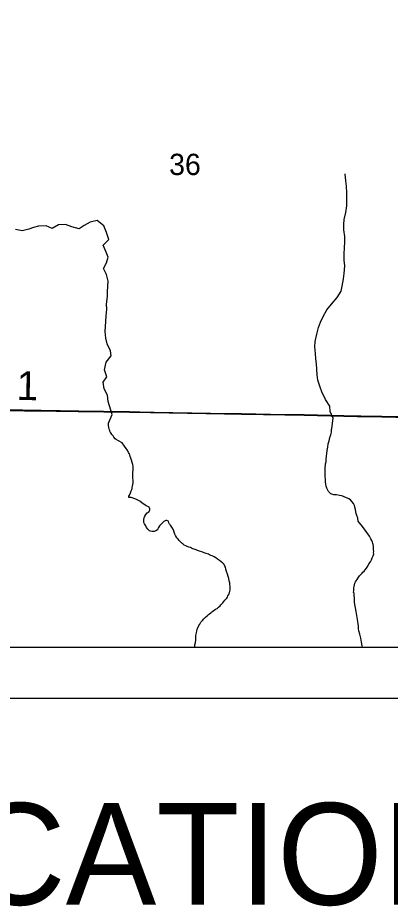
# Model space of a CAD drawing. Extents: x 0 to 34, y 0 to 22.
# Drawn here: x 4.882 to 5.615, y 13.591 to 15.338 of the extents above; entities that cross this region are included whole.
import ezdxf

# ---------------------------------------------------------------- set-up
doc = ezdxf.new("R2010")
doc.units = 0
for name, color, linetype in [('GM_X_Corporation', 7, 'Continuous'), ('GM_X_Minor_River', 7, 'Continuous'), ('GM_X_Section_Text', 7, 'Continuous'), ('GM_X_Township_Road', 7, 'Continuous'), ('GM_X_Township_Road_Text', 7, 'Continuous'), ('SH_Data', 7, 'Continuous'), ('SH_Text', 7, 'Continuous')]:
    doc.layers.add(name, color=color, linetype=linetype)

msp = doc.modelspace()

# ---------------------------------------------------------------- linework, layer by layer
at = {"layer": 'GM_X_Corporation'}
msp.add_lwpolyline([(4.7157, 15.5696), (5.726, 15.5556), (5.7061, 14.5519), (4.7065, 14.5692)], close=True, dxfattribs=at)
for points in [[(5.654, 14.5523), (5.5986, 14.5534), (5.5502, 14.5543), (5.4458, 14.5567), (5.4083, 14.5572), (5.3227, 14.5588), (5.2892, 14.5592), (5.1439, 14.5618), (5.1023, 14.5627), (5.0009, 14.564), (4.9581, 14.5646), (4.8953, 14.5655), (4.853, 14.5661)], [(4.853, 14.5661), (4.8953, 14.5655), (4.9581, 14.5646), (5.0009, 14.564), (5.1023, 14.5627), (5.1439, 14.5618), (5.2892, 14.5592), (5.3227, 14.5588), (5.4083, 14.5572), (5.4458, 14.5567), (5.5502, 14.5543), (5.5986, 14.5534), (5.654, 14.5523)], [(4.853, 14.5661), (4.8953, 14.5655), (4.9581, 14.5646), (5.0009, 14.564), (5.1023, 14.5627), (5.1439, 14.5618), (5.2892, 14.5592), (5.3227, 14.5588), (5.4083, 14.5572), (5.4458, 14.5567), (5.5502, 14.5543), (5.5986, 14.5534), (5.654, 14.5523)], [(5.654, 14.5523), (5.5986, 14.5534), (5.5502, 14.5543), (5.4458, 14.5567), (5.4083, 14.5572), (5.3227, 14.5588), (5.2892, 14.5592), (5.1439, 14.5618), (5.1023, 14.5627), (5.0009, 14.564), (4.9581, 14.5646), (4.8953, 14.5655), (4.853, 14.5661)], [(2.1, 14.1), (8.9, 14.1)], [(2.1, 14.1), (5.7036, 14.1)]]:
    msp.add_lwpolyline(points, dxfattribs=at)
at = {"layer": 'GM_X_Minor_River'}
for points in [[(5.5031, 14.5501), (5.497, 14.5636), (5.4964, 14.5741), (5.4883, 14.5871), (5.4807, 14.6021), (5.4774, 14.6116), (5.4731, 14.6253), (5.4718, 14.6356), (5.4709, 14.647), (5.4703, 14.6569), (5.469, 14.6671), (5.4681, 14.6778), (5.4672, 14.6907), (5.4678, 14.7009), (5.4707, 14.7157), (5.4744, 14.7289), (5.4784, 14.739), (5.4835, 14.7503), (5.491, 14.7631), (5.4999, 14.7743), (5.5112, 14.7877), (5.5186, 14.8001), (5.5207, 14.8099), (5.5232, 14.8246), (5.525, 14.8348), (5.526, 14.85), (5.5251, 14.861), (5.525, 14.8739), (5.5255, 14.8845), (5.5258, 14.8978), (5.526, 14.9076), (5.5244, 14.9209), (5.5242, 14.9308), (5.5247, 14.9406), (5.5284, 14.9546), (5.5298, 14.9679), (5.53, 14.9804), (5.5299, 14.9933), (5.5294, 15.0062), (5.5281, 15.0168), (5.5265, 15.0305)], [(5.068, 14.5576), (5.0605, 14.5833), (5.0592, 14.5955), (5.0523, 14.6081), (5.0506, 14.6214), (5.0581, 14.6319), (5.053, 14.6457), (5.0563, 14.6604), (5.0664, 14.6727), (5.0651, 14.6826), (5.0582, 14.6968), (5.0561, 14.7078), (5.0548, 14.7207), (5.0554, 14.7306), (5.056, 14.7404), (5.0562, 14.7518), (5.0576, 14.7647), (5.0574, 14.7745), (5.0588, 14.7897), (5.0594, 14.7995), (5.0605, 14.82), (5.057, 14.833), (5.0512, 14.8448), (5.0571, 14.8557), (5.0607, 14.867), (5.0563, 14.877), (5.0505, 14.8903), (5.0617, 14.9015), (5.0571, 14.9156), (5.0516, 14.9286), (5.0386, 14.9391), (5.0252, 14.936), (5.013, 14.929), (5.0034, 14.9227), (4.9887, 14.9268), (4.9762, 14.9308), (4.9626, 14.9304), (4.9503, 14.923), (4.9383, 14.9286), (4.9235, 14.9277), (4.9135, 14.9249), (4.904, 14.9216), (4.8914, 14.9185), (4.8782, 14.921)], [(5.139, 14.3653), (5.1413, 14.3667), (5.1426, 14.3701), (5.1422, 14.372), (5.1412, 14.3751), (5.1385, 14.3767), (5.1355, 14.3783), (5.1269, 14.3838), (5.1228, 14.3869), (5.1146, 14.3913), (5.1059, 14.3942), (5.101, 14.3947), (5.101, 14.3969), (5.1022, 14.3992), (5.1042, 14.4033), (5.105, 14.4056), (5.1059, 14.4075), (5.1071, 14.4101), (5.1075, 14.412), (5.1079, 14.4142), (5.1084, 14.4169), (5.1088, 14.4199), (5.1093, 14.4233), (5.1094, 14.4275), (5.1091, 14.4328), (5.1092, 14.4385), (5.109, 14.4439), (5.1095, 14.4476), (5.1096, 14.4522), (5.1093, 14.4552), (5.109, 14.459), (5.1051, 14.4717), (5.1036, 14.4751), (5.103, 14.4782), (5.1019, 14.4809), (5.1004, 14.4828), (5.099, 14.4859), (5.0979, 14.4878), (5.096, 14.4905), (5.0927, 14.4951), (5.0879, 14.5017), (5.0805, 14.5061), (5.0763, 14.5084), (5.0741, 14.5096), (5.0715, 14.5127), (5.07, 14.5154), (5.0678, 14.5185), (5.0656, 14.5212), (5.0645, 14.5231), (5.0635, 14.5262), (5.0624, 14.5289), (5.0617, 14.5327), (5.061, 14.5358), (5.0611, 14.538), (5.0611, 14.5407), (5.0683, 14.5574)], [(5.5526, 14.1454), (5.552, 14.1507), (5.5486, 14.1701), (5.5469, 14.1774), (5.5459, 14.1843), (5.5453, 14.1885), (5.5453, 14.1911), (5.545, 14.1938), (5.5451, 14.1972), (5.5448, 14.2018), (5.5442, 14.206), (5.5434, 14.2079), (5.5435, 14.2117), (5.5436, 14.2143), (5.544, 14.2166), (5.5445, 14.2196), (5.5453, 14.2226), (5.5461, 14.226), (5.5473, 14.2283), (5.5485, 14.2305), (5.5501, 14.2332), (5.5521, 14.2365), (5.5536, 14.2384), (5.5552, 14.2403), (5.5568, 14.2421), (5.5599, 14.2455), (5.5618, 14.2473), (5.5642, 14.2495), (5.5661, 14.2522), (5.5689, 14.2555), (5.5712, 14.2593), (5.5736, 14.2641), (5.5764, 14.2679), (5.5784, 14.272), (5.58, 14.2761), (5.5816, 14.2799), (5.5832, 14.2829), (5.5828, 14.2856), (5.5829, 14.2882), (5.5826, 14.2913), (5.5827, 14.2947), (5.5824, 14.2989), (5.5817, 14.3019), (5.581, 14.3042), (5.5803, 14.3065), (5.5792, 14.3096), (5.5774, 14.3134), (5.5745, 14.3184), (5.5628, 14.335), (5.5583, 14.3408), (5.5543, 14.3451), (5.5524, 14.3478), (5.5514, 14.3535), (5.55, 14.3589), (5.5486, 14.3627), (5.5479, 14.3665), (5.5469, 14.3711), (5.5459, 14.3757), (5.5452, 14.3784), (5.5434, 14.3826), (5.5371, 14.39), (5.5341, 14.3919), (5.5315, 14.3931), (5.5296, 14.394), (5.5202, 14.3976), (5.5156, 14.3985), (5.51, 14.3994), (5.507, 14.3998), (5.5043, 14.3999), (5.5024, 14.4003), (5.5005, 14.4007), (5.4986, 14.4015), (5.496, 14.4039), (5.4942, 14.4062), (5.4927, 14.4085), (5.4905, 14.4127), (5.4895, 14.4166), (5.4888, 14.4204), (5.4882, 14.4253), (5.4879, 14.4303), (5.4877, 14.4356), (5.4874, 14.4409), (5.4871, 14.4455), (5.4873, 14.45), (5.4877, 14.4542), (5.4878, 14.4576), (5.4883, 14.4606), (5.4891, 14.4648), (5.4896, 14.4697), (5.4901, 14.4754), (5.4906, 14.4811), (5.4915, 14.4868), (5.4925, 14.4936), (5.4934, 14.4996), (5.495, 14.5061), (5.4967, 14.5121), (5.4983, 14.5178), (5.4996, 14.523), (5.5001, 14.528), (5.5005, 14.5299), (5.503, 14.5501)], [(5.2643, 14.1693), (5.2666, 14.1712), (5.2689, 14.173), (5.2716, 14.1748), (5.2747, 14.1763), (5.2778, 14.1789), (5.2805, 14.1815), (5.2821, 14.1833), (5.284, 14.1852), (5.2859, 14.187), (5.2879, 14.1897), (5.2899, 14.1923), (5.2922, 14.1945), (5.2938, 14.1967), (5.2953, 14.1986), (5.2961, 14.2009), (5.2977, 14.2035), (5.2985, 14.2054), (5.2993, 14.2072), (5.2998, 14.2103), (5.3002, 14.2129), (5.3003, 14.2152), (5.3003, 14.2182), (5.3004, 14.2201), (5.3001, 14.2228), (5.2998, 14.2266), (5.2987, 14.2308), (5.2977, 14.235), (5.2963, 14.2392), (5.2949, 14.2438), (5.2935, 14.2488), (5.2921, 14.2538), (5.291, 14.2576), (5.2903, 14.2595), (5.2888, 14.2626), (5.2859, 14.2653), (5.2792, 14.2708), (5.2758, 14.2731), (5.2721, 14.2755), (5.2687, 14.2779), (5.2649, 14.2795), (5.2623, 14.2807), (5.2601, 14.2819), (5.2578, 14.2827), (5.2533, 14.2843), (5.2492, 14.2859), (5.2446, 14.2875), (5.2401, 14.2892), (5.2364, 14.2904), (5.2333, 14.2912), (5.2315, 14.292), (5.2296, 14.2928), (5.2273, 14.2937), (5.2247, 14.2949), (5.2221, 14.2961), (5.2194, 14.2969), (5.216, 14.2981), (5.213, 14.2993), (5.21, 14.3009), (5.2078, 14.3025), (5.2059, 14.3037), (5.2026, 14.3072), (5.2004, 14.3099), (5.1982, 14.3126), (5.1963, 14.3141), (5.1948, 14.3165), (5.193, 14.3195), (5.1916, 14.3226), (5.1901, 14.3261), (5.1887, 14.331), (5.1858, 14.336), (5.1832, 14.3399), (5.181, 14.3422), (5.1799, 14.3445), (5.1789, 14.3476), (5.1759, 14.3492), (5.1736, 14.3493), (5.1701, 14.3474), (5.1631, 14.3408), (5.1616, 14.3385), (5.1596, 14.3355), (5.1584, 14.3329), (5.1572, 14.3307), (5.1545, 14.3288), (5.1511, 14.3278), (5.1472, 14.3275), (5.1438, 14.3279), (5.142, 14.3287), (5.1401, 14.3303), (5.1386, 14.3322), (5.1361, 14.3357), (5.1342, 14.3388), (5.132, 14.3426), (5.1306, 14.3453), (5.1303, 14.3476), (5.1303, 14.351), (5.1312, 14.3544), (5.1324, 14.3578), (5.1344, 14.3612), (5.1371, 14.3642), (5.139, 14.3653)], [(5.2306, 14.1), (5.2308, 14.101), (5.2312, 14.1048), (5.2321, 14.1093), (5.2326, 14.1142), (5.2331, 14.1195), (5.2332, 14.1233), (5.2333, 14.126), (5.2341, 14.1283), (5.2349, 14.132), (5.2354, 14.1347), (5.2362, 14.1369), (5.239, 14.143), (5.2405, 14.1456), (5.2425, 14.1493), (5.246, 14.1527), (5.2488, 14.156), (5.2519, 14.1594), (5.255, 14.1619), (5.2577, 14.1642), (5.26, 14.166), (5.2623, 14.1679), (5.2643, 14.1693)], [(5.5606, 14.1), (5.5603, 14.1026), (5.559, 14.1099), (5.5573, 14.1179), (5.5556, 14.1259), (5.5538, 14.1324), (5.5531, 14.1362), (5.5532, 14.1389), (5.5529, 14.1419), (5.5526, 14.1454)]]:
    msp.add_lwpolyline(points, dxfattribs=at)
at = {"layer": 'GM_X_Township_Road'}
msp.add_lwpolyline([(4.7097, 14.5684), (4.7383, 14.5677), (4.8035, 14.5663), (4.8532, 14.5655), (4.8955, 14.565), (4.9583, 14.564), (5.0012, 14.5635), (5.1025, 14.5621), (5.1441, 14.5612), (5.2894, 14.5587), (5.323, 14.5582), (5.4086, 14.5566), (5.446, 14.5561), (5.5504, 14.5537), (5.5989, 14.5529), (5.6542, 14.5517), (5.6946, 14.5508), (5.6998, 14.5507), (5.7116, 14.5503)], dxfattribs=at)
at = {"layer": 'SH_Data'}
for p, q in [((2.1, 14.1), (8.9, 14.1)), ((2, 14), (9, 14))]:
    msp.add_line(p, q, dxfattribs=at)

# ---------------------------------------------------------------- texts
at = {"layer": 'GM_X_Section_Text'}
msp.add_text('36', height=0.04186, rotation=0, dxfattribs=at).set_placement((5.1804, 15.0283))
at = {"layer": 'GM_X_Township_Road_Text'}
msp.add_text('1', height=0.0568, rotation=358.9542, dxfattribs=at).set_placement((4.88, 14.5863))
at = {"layer": 'SH_Text'}
msp.add_text('LOCATION MAP', height=0.2, dxfattribs=at).set_placement((4.4269, 13.5937))

doc.saveas('drawing.dxf')
